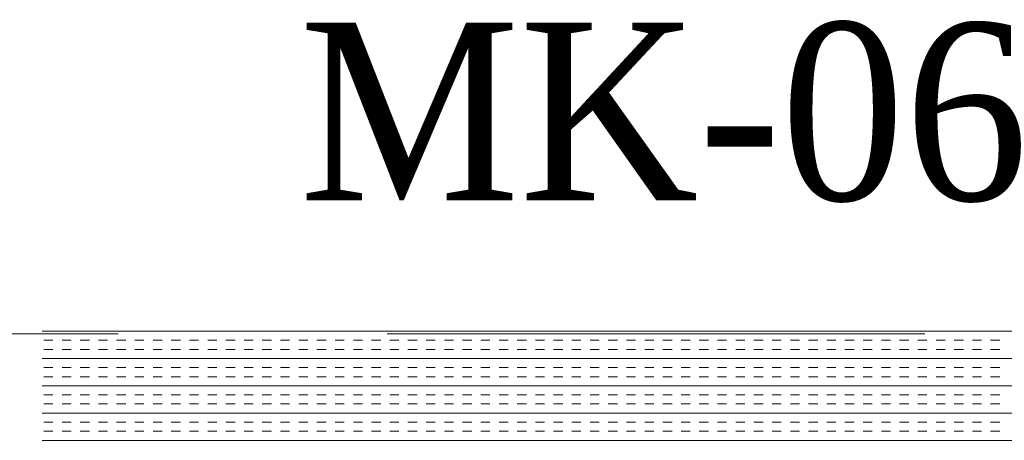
# Model space of a CAD drawing. Extents: x 3940905 to 4145695, y 925352 to 1109797.
# Tile 455 of 656: x 4011726 to 4012069, y 1097881 to 1098028. Entities that reach past the tile are written whole.
import ezdxf

# ---------------------------------------------------------------- set-up
doc = ezdxf.new("R2010")
doc.units = 0
doc.header["$LTSCALE"] = 750
doc.header["$MEASUREMENT"] = 0
doc.linetypes.add('DASHED2', pattern=[0.375, 0.25, -0.125])
doc.layers.add('BEAM', color=104, linetype='CONTINUOUS', lineweight=0)
doc.layers.add('CKD Equipments', color=252, linetype='CONTINUOUS', lineweight=0)
doc.layers.add('PDF_A - TEXT', color=7, linetype='CONTINUOUS')
doc.styles.add('CKD_Dimension Text', font='BOOKOS.TTF')

# ---------------------------------------------------------------- blocks, each defined once
blk = doc.blocks.new('GDXGDRG')
at = {"layer": 'BEAM', "linetype": 'DASHED2'}
blk.add_line((3974013.12, 1043633.47), (3965223.8, 1043631.38), dxfattribs=at)

msp = doc.modelspace()

# ---------------------------------------------------------------- linework, layer by layer
at = {"layer": 'CKD Equipments', "color": 4, "linetype": 'Continuous'}
for p, q in [((4012307.3, 1097919.11, 9921.14), (4011733.3, 1097919.11, 9921.14)), ((4011737.1, 1097915.94, 9921.14), (4011733.92, 1097915.94, 9921.14)), ((4011743.45, 1097915.94, 9921.14), (4011740.27, 1097915.94, 9921.14)), ((4011749.8, 1097915.94, 9921.14), (4011746.62, 1097915.94, 9921.14)), ((4011756.15, 1097915.94, 9921.14), (4011752.97, 1097915.94, 9921.14)), ((4011762.5, 1097915.94, 9921.14), (4011759.32, 1097915.94, 9921.14)), ((4011768.85, 1097915.94, 9921.14), (4011765.67, 1097915.94, 9921.14)), ((4011775.2, 1097915.94, 9921.14), (4011772.02, 1097915.94, 9921.14)), ((4011781.55, 1097915.94, 9921.14), (4011778.37, 1097915.94, 9921.14)), ((4011787.9, 1097915.94, 9921.14), (4011784.72, 1097915.94, 9921.14)), ((4011794.25, 1097915.94, 9921.14), (4011791.07, 1097915.94, 9921.14)), ((4011800.6, 1097915.94, 9921.14), (4011797.42, 1097915.94, 9921.14)), ((4011806.95, 1097915.94, 9921.14), (4011803.77, 1097915.94, 9921.14)), ((4011813.3, 1097915.94, 9921.14), (4011810.12, 1097915.94, 9921.14)), ((4011819.65, 1097915.94, 9921.14), (4011816.47, 1097915.94, 9921.14)), ((4011826, 1097915.94, 9921.14), (4011822.82, 1097915.94, 9921.14)), ((4011832.35, 1097915.94, 9921.14), (4011829.17, 1097915.94, 9921.14)), ((4011838.7, 1097915.94, 9921.14), (4011835.52, 1097915.94, 9921.14)), ((4011845.05, 1097915.94, 9921.14), (4011841.87, 1097915.94, 9921.14)), ((4011851.4, 1097915.94, 9921.14), (4011848.22, 1097915.94, 9921.14)), ((4011857.75, 1097915.94, 9921.14), (4011854.57, 1097915.94, 9921.14)), ((4011864.1, 1097915.94, 9921.14), (4011860.92, 1097915.94, 9921.14)), ((4011870.45, 1097915.94, 9921.14), (4011867.27, 1097915.94, 9921.14)), ((4011876.8, 1097915.94, 9921.14), (4011873.62, 1097915.94, 9921.14)), ((4011883.15, 1097915.94, 9921.14), (4011879.97, 1097915.94, 9921.14)), ((4011889.5, 1097915.94, 9921.14), (4011886.32, 1097915.94, 9921.14)), ((4011895.85, 1097915.94, 9921.14), (4011892.67, 1097915.94, 9921.14)), ((4011902.2, 1097915.94, 9921.14), (4011899.02, 1097915.94, 9921.14)), ((4011908.55, 1097915.94, 9921.14), (4011905.37, 1097915.94, 9921.14)), ((4011914.9, 1097915.94, 9921.14), (4011911.72, 1097915.94, 9921.14)), ((4011921.25, 1097915.94, 9921.14), (4011918.07, 1097915.94, 9921.14)), ((4011927.6, 1097915.94, 9921.14), (4011924.42, 1097915.94, 9921.14)), ((4011933.95, 1097915.94, 9921.14), (4011930.77, 1097915.94, 9921.14)), ((4011940.3, 1097915.94, 9921.14), (4011937.12, 1097915.94, 9921.14)), ((4011946.65, 1097915.94, 9921.14), (4011943.47, 1097915.94, 9921.14)), ((4011953, 1097915.94, 9921.14), (4011949.82, 1097915.94, 9921.14)), ((4011959.35, 1097915.94, 9921.14), (4011956.17, 1097915.94, 9921.14)), ((4011965.7, 1097915.94, 9921.14), (4011962.52, 1097915.94, 9921.14)), ((4011972.05, 1097915.94, 9921.14), (4011968.87, 1097915.94, 9921.14)), ((4011978.4, 1097915.94, 9921.14), (4011975.22, 1097915.94, 9921.14)), ((4011984.75, 1097915.94, 9921.14), (4011981.57, 1097915.94, 9921.14)), ((4011991.1, 1097915.94, 9921.14), (4011987.92, 1097915.94, 9921.14)), ((4011997.45, 1097915.94, 9921.14), (4011994.27, 1097915.94, 9921.14)), ((4012003.8, 1097915.94, 9921.14), (4012000.62, 1097915.94, 9921.14)), ((4012010.15, 1097915.94, 9921.14), (4012006.97, 1097915.94, 9921.14)), ((4012016.5, 1097915.94, 9921.14), (4012013.32, 1097915.94, 9921.14)), ((4012022.85, 1097915.94, 9921.14), (4012019.67, 1097915.94, 9921.14)), ((4012029.2, 1097915.94, 9921.14), (4012026.02, 1097915.94, 9921.14)), ((4012035.55, 1097915.94, 9921.14), (4012032.37, 1097915.94, 9921.14)), ((4012041.9, 1097915.94, 9921.14), (4012038.72, 1097915.94, 9921.14)), ((4012048.25, 1097915.94, 9921.14), (4012045.07, 1097915.94, 9921.14)), ((4012054.6, 1097915.94, 9921.14), (4012051.42, 1097915.94, 9921.14)), ((4012060.95, 1097915.94, 9921.14), (4012057.77, 1097915.94, 9921.14)), ((4012067.3, 1097915.94, 9921.14), (4012064.12, 1097915.94, 9921.14)), ((4011737.1, 1097912.76, 9921.14), (4011733.92, 1097912.76, 9921.14)), ((4011743.45, 1097912.76, 9921.14), (4011740.27, 1097912.76, 9921.14)), ((4011749.8, 1097912.76, 9921.14), (4011746.62, 1097912.76, 9921.14)), ((4011756.15, 1097912.76, 9921.14), (4011752.97, 1097912.76, 9921.14)), ((4011762.5, 1097912.76, 9921.14), (4011759.32, 1097912.76, 9921.14)), ((4011768.85, 1097912.76, 9921.14), (4011765.67, 1097912.76, 9921.14)), ((4011775.2, 1097912.76, 9921.14), (4011772.02, 1097912.76, 9921.14)), ((4011781.55, 1097912.76, 9921.14), (4011778.37, 1097912.76, 9921.14)), ((4011787.9, 1097912.76, 9921.14), (4011784.72, 1097912.76, 9921.14)), ((4011794.25, 1097912.76, 9921.14), (4011791.07, 1097912.76, 9921.14)), ((4011800.6, 1097912.76, 9921.14), (4011797.42, 1097912.76, 9921.14)), ((4011806.95, 1097912.76, 9921.14), (4011803.77, 1097912.76, 9921.14)), ((4011813.3, 1097912.76, 9921.14), (4011810.12, 1097912.76, 9921.14)), ((4011819.65, 1097912.76, 9921.14), (4011816.47, 1097912.76, 9921.14)), ((4011826, 1097912.76, 9921.14), (4011822.82, 1097912.76, 9921.14)), ((4011832.35, 1097912.76, 9921.14), (4011829.17, 1097912.76, 9921.14)), ((4011838.7, 1097912.76, 9921.14), (4011835.52, 1097912.76, 9921.14)), ((4011845.05, 1097912.76, 9921.14), (4011841.87, 1097912.76, 9921.14)), ((4011851.4, 1097912.76, 9921.14), (4011848.22, 1097912.76, 9921.14)), ((4011857.75, 1097912.76, 9921.14), (4011854.57, 1097912.76, 9921.14)), ((4011864.1, 1097912.76, 9921.14), (4011860.92, 1097912.76, 9921.14)), ((4011870.45, 1097912.76, 9921.14), (4011867.27, 1097912.76, 9921.14)), ((4011876.8, 1097912.76, 9921.14), (4011873.62, 1097912.76, 9921.14)), ((4011883.15, 1097912.76, 9921.14), (4011879.97, 1097912.76, 9921.14)), ((4011889.5, 1097912.76, 9921.14), (4011886.32, 1097912.76, 9921.14)), ((4011895.85, 1097912.76, 9921.14), (4011892.67, 1097912.76, 9921.14)), ((4011902.2, 1097912.76, 9921.14), (4011899.02, 1097912.76, 9921.14)), ((4011908.55, 1097912.76, 9921.14), (4011905.37, 1097912.76, 9921.14)), ((4011914.9, 1097912.76, 9921.14), (4011911.72, 1097912.76, 9921.14)), ((4011921.25, 1097912.76, 9921.14), (4011918.07, 1097912.76, 9921.14)), ((4011927.6, 1097912.76, 9921.14), (4011924.42, 1097912.76, 9921.14)), ((4011933.95, 1097912.76, 9921.14), (4011930.77, 1097912.76, 9921.14)), ((4011940.3, 1097912.76, 9921.14), (4011937.12, 1097912.76, 9921.14)), ((4011946.65, 1097912.76, 9921.14), (4011943.47, 1097912.76, 9921.14)), ((4011953, 1097912.76, 9921.14), (4011949.82, 1097912.76, 9921.14)), ((4011959.35, 1097912.76, 9921.14), (4011956.17, 1097912.76, 9921.14)), ((4011965.7, 1097912.76, 9921.14), (4011962.52, 1097912.76, 9921.14)), ((4011972.05, 1097912.76, 9921.14), (4011968.87, 1097912.76, 9921.14)), ((4011978.4, 1097912.76, 9921.14), (4011975.22, 1097912.76, 9921.14)), ((4011984.75, 1097912.76, 9921.14), (4011981.57, 1097912.76, 9921.14)), ((4011991.1, 1097912.76, 9921.14), (4011987.92, 1097912.76, 9921.14)), ((4011997.45, 1097912.76, 9921.14), (4011994.27, 1097912.76, 9921.14)), ((4012003.8, 1097912.76, 9921.14), (4012000.62, 1097912.76, 9921.14)), ((4012010.15, 1097912.76, 9921.14), (4012006.97, 1097912.76, 9921.14)), ((4012016.5, 1097912.76, 9921.14), (4012013.32, 1097912.76, 9921.14)), ((4012022.85, 1097912.76, 9921.14), (4012019.67, 1097912.76, 9921.14)), ((4012029.2, 1097912.76, 9921.14), (4012026.02, 1097912.76, 9921.14)), ((4012035.55, 1097912.76, 9921.14), (4012032.37, 1097912.76, 9921.14)), ((4012041.9, 1097912.76, 9921.14), (4012038.72, 1097912.76, 9921.14)), ((4012048.25, 1097912.76, 9921.14), (4012045.07, 1097912.76, 9921.14)), ((4012054.6, 1097912.76, 9921.14), (4012051.42, 1097912.76, 9921.14)), ((4012060.95, 1097912.76, 9921.14), (4012057.77, 1097912.76, 9921.14)), ((4012067.3, 1097912.76, 9921.14), (4012064.12, 1097912.76, 9921.14)), ((4012307.3, 1097909.59, 9921.14), (4011733.3, 1097909.59, 9921.14)), ((4011737.1, 1097906.41, 9921.14), (4011733.92, 1097906.41, 9921.14)), ((4011743.45, 1097906.41, 9921.14), (4011740.27, 1097906.41, 9921.14)), ((4011749.8, 1097906.41, 9921.14), (4011746.62, 1097906.41, 9921.14)), ((4011756.15, 1097906.41, 9921.14), (4011752.97, 1097906.41, 9921.14)), ((4011762.5, 1097906.41, 9921.14), (4011759.32, 1097906.41, 9921.14)), ((4011768.85, 1097906.41, 9921.14), (4011765.67, 1097906.41, 9921.14)), ((4011775.2, 1097906.41, 9921.14), (4011772.02, 1097906.41, 9921.14)), ((4011781.55, 1097906.41, 9921.14), (4011778.37, 1097906.41, 9921.14)), ((4011787.9, 1097906.41, 9921.14), (4011784.72, 1097906.41, 9921.14)), ((4011794.25, 1097906.41, 9921.14), (4011791.07, 1097906.41, 9921.14)), ((4011800.6, 1097906.41, 9921.14), (4011797.42, 1097906.41, 9921.14)), ((4011806.95, 1097906.41, 9921.14), (4011803.77, 1097906.41, 9921.14)), ((4011813.3, 1097906.41, 9921.14), (4011810.12, 1097906.41, 9921.14)), ((4011819.65, 1097906.41, 9921.14), (4011816.47, 1097906.41, 9921.14)), ((4011826, 1097906.41, 9921.14), (4011822.82, 1097906.41, 9921.14)), ((4011832.35, 1097906.41, 9921.14), (4011829.17, 1097906.41, 9921.14)), ((4011838.7, 1097906.41, 9921.14), (4011835.52, 1097906.41, 9921.14)), ((4011845.05, 1097906.41, 9921.14), (4011841.87, 1097906.41, 9921.14)), ((4011851.4, 1097906.41, 9921.14), (4011848.22, 1097906.41, 9921.14)), ((4011857.75, 1097906.41, 9921.14), (4011854.57, 1097906.41, 9921.14)), ((4011864.1, 1097906.41, 9921.14), (4011860.92, 1097906.41, 9921.14)), ((4011870.45, 1097906.41, 9921.14), (4011867.27, 1097906.41, 9921.14)), ((4011876.8, 1097906.41, 9921.14), (4011873.62, 1097906.41, 9921.14)), ((4011883.15, 1097906.41, 9921.14), (4011879.97, 1097906.41, 9921.14)), ((4011889.5, 1097906.41, 9921.14), (4011886.32, 1097906.41, 9921.14)), ((4011895.85, 1097906.41, 9921.14), (4011892.67, 1097906.41, 9921.14)), ((4011902.2, 1097906.41, 9921.14), (4011899.02, 1097906.41, 9921.14)), ((4011908.55, 1097906.41, 9921.14), (4011905.37, 1097906.41, 9921.14)), ((4011914.9, 1097906.41, 9921.14), (4011911.72, 1097906.41, 9921.14)), ((4011921.25, 1097906.41, 9921.14), (4011918.07, 1097906.41, 9921.14)), ((4011927.6, 1097906.41, 9921.14), (4011924.42, 1097906.41, 9921.14)), ((4011933.95, 1097906.41, 9921.14), (4011930.77, 1097906.41, 9921.14)), ((4011940.3, 1097906.41, 9921.14), (4011937.12, 1097906.41, 9921.14)), ((4011946.65, 1097906.41, 9921.14), (4011943.47, 1097906.41, 9921.14)), ((4011953, 1097906.41, 9921.14), (4011949.82, 1097906.41, 9921.14)), ((4011959.35, 1097906.41, 9921.14), (4011956.17, 1097906.41, 9921.14)), ((4011965.7, 1097906.41, 9921.14), (4011962.52, 1097906.41, 9921.14)), ((4011972.05, 1097906.41, 9921.14), (4011968.87, 1097906.41, 9921.14)), ((4011978.4, 1097906.41, 9921.14), (4011975.22, 1097906.41, 9921.14)), ((4011984.75, 1097906.41, 9921.14), (4011981.57, 1097906.41, 9921.14)), ((4011991.1, 1097906.41, 9921.14), (4011987.92, 1097906.41, 9921.14)), ((4011997.45, 1097906.41, 9921.14), (4011994.27, 1097906.41, 9921.14)), ((4012003.8, 1097906.41, 9921.14), (4012000.62, 1097906.41, 9921.14)), ((4012010.15, 1097906.41, 9921.14), (4012006.97, 1097906.41, 9921.14)), ((4012016.5, 1097906.41, 9921.14), (4012013.32, 1097906.41, 9921.14)), ((4012022.85, 1097906.41, 9921.14), (4012019.67, 1097906.41, 9921.14)), ((4012029.2, 1097906.41, 9921.14), (4012026.02, 1097906.41, 9921.14)), ((4012035.55, 1097906.41, 9921.14), (4012032.37, 1097906.41, 9921.14)), ((4012041.9, 1097906.41, 9921.14), (4012038.72, 1097906.41, 9921.14)), ((4012048.25, 1097906.41, 9921.14), (4012045.07, 1097906.41, 9921.14)), ((4012054.6, 1097906.41, 9921.14), (4012051.42, 1097906.41, 9921.14)), ((4012060.95, 1097906.41, 9921.14), (4012057.77, 1097906.41, 9921.14)), ((4012067.3, 1097906.41, 9921.14), (4012064.12, 1097906.41, 9921.14)), ((4011737.1, 1097903.24, 9921.14), (4011733.92, 1097903.24, 9921.14)), ((4011743.45, 1097903.24, 9921.14), (4011740.27, 1097903.24, 9921.14)), ((4011749.8, 1097903.24, 9921.14), (4011746.62, 1097903.24, 9921.14)), ((4011756.15, 1097903.24, 9921.14), (4011752.97, 1097903.24, 9921.14)), ((4011762.5, 1097903.24, 9921.14), (4011759.32, 1097903.24, 9921.14)), ((4011768.85, 1097903.24, 9921.14), (4011765.67, 1097903.24, 9921.14)), ((4011775.2, 1097903.24, 9921.14), (4011772.02, 1097903.24, 9921.14)), ((4011781.55, 1097903.24, 9921.14), (4011778.37, 1097903.24, 9921.14)), ((4011787.9, 1097903.24, 9921.14), (4011784.72, 1097903.24, 9921.14)), ((4011794.25, 1097903.24, 9921.14), (4011791.07, 1097903.24, 9921.14)), ((4011800.6, 1097903.24, 9921.14), (4011797.42, 1097903.24, 9921.14)), ((4011806.95, 1097903.24, 9921.14), (4011803.77, 1097903.24, 9921.14)), ((4011813.3, 1097903.24, 9921.14), (4011810.12, 1097903.24, 9921.14)), ((4011819.65, 1097903.24, 9921.14), (4011816.47, 1097903.24, 9921.14)), ((4011826, 1097903.24, 9921.14), (4011822.82, 1097903.24, 9921.14)), ((4011832.35, 1097903.24, 9921.14), (4011829.17, 1097903.24, 9921.14)), ((4011838.7, 1097903.24, 9921.14), (4011835.52, 1097903.24, 9921.14)), ((4011845.05, 1097903.24, 9921.14), (4011841.87, 1097903.24, 9921.14)), ((4011851.4, 1097903.24, 9921.14), (4011848.22, 1097903.24, 9921.14)), ((4011857.75, 1097903.24, 9921.14), (4011854.57, 1097903.24, 9921.14)), ((4011864.1, 1097903.24, 9921.14), (4011860.92, 1097903.24, 9921.14)), ((4011870.45, 1097903.24, 9921.14), (4011867.27, 1097903.24, 9921.14)), ((4011876.8, 1097903.24, 9921.14), (4011873.62, 1097903.24, 9921.14)), ((4011883.15, 1097903.24, 9921.14), (4011879.97, 1097903.24, 9921.14)), ((4011889.5, 1097903.24, 9921.14), (4011886.32, 1097903.24, 9921.14)), ((4011895.85, 1097903.24, 9921.14), (4011892.67, 1097903.24, 9921.14)), ((4011902.2, 1097903.24, 9921.14), (4011899.02, 1097903.24, 9921.14)), ((4011908.55, 1097903.24, 9921.14), (4011905.37, 1097903.24, 9921.14)), ((4011914.9, 1097903.24, 9921.14), (4011911.72, 1097903.24, 9921.14)), ((4011921.25, 1097903.24, 9921.14), (4011918.07, 1097903.24, 9921.14)), ((4011927.6, 1097903.24, 9921.14), (4011924.42, 1097903.24, 9921.14)), ((4011933.95, 1097903.24, 9921.14), (4011930.77, 1097903.24, 9921.14)), ((4011940.3, 1097903.24, 9921.14), (4011937.12, 1097903.24, 9921.14)), ((4011946.65, 1097903.24, 9921.14), (4011943.47, 1097903.24, 9921.14)), ((4011953, 1097903.24, 9921.14), (4011949.82, 1097903.24, 9921.14)), ((4011959.35, 1097903.24, 9921.14), (4011956.17, 1097903.24, 9921.14)), ((4011965.7, 1097903.24, 9921.14), (4011962.52, 1097903.24, 9921.14)), ((4011972.05, 1097903.24, 9921.14), (4011968.87, 1097903.24, 9921.14)), ((4011978.4, 1097903.24, 9921.14), (4011975.22, 1097903.24, 9921.14)), ((4011984.75, 1097903.24, 9921.14), (4011981.57, 1097903.24, 9921.14)), ((4011991.1, 1097903.24, 9921.14), (4011987.92, 1097903.24, 9921.14)), ((4011997.45, 1097903.24, 9921.14), (4011994.27, 1097903.24, 9921.14)), ((4012003.8, 1097903.24, 9921.14), (4012000.62, 1097903.24, 9921.14)), ((4012010.15, 1097903.24, 9921.14), (4012006.97, 1097903.24, 9921.14)), ((4012016.5, 1097903.24, 9921.14), (4012013.32, 1097903.24, 9921.14)), ((4012022.85, 1097903.24, 9921.14), (4012019.67, 1097903.24, 9921.14)), ((4012029.2, 1097903.24, 9921.14), (4012026.02, 1097903.24, 9921.14)), ((4012035.55, 1097903.24, 9921.14), (4012032.37, 1097903.24, 9921.14)), ((4012041.9, 1097903.24, 9921.14), (4012038.72, 1097903.24, 9921.14)), ((4012048.25, 1097903.24, 9921.14), (4012045.07, 1097903.24, 9921.14)), ((4012054.6, 1097903.24, 9921.14), (4012051.42, 1097903.24, 9921.14)), ((4012060.95, 1097903.24, 9921.14), (4012057.77, 1097903.24, 9921.14)), ((4012067.3, 1097903.24, 9921.14), (4012064.12, 1097903.24, 9921.14)), ((4012307.3, 1097900.06, 9921.14), (4011733.3, 1097900.06, 9921.14)), ((4011737.1, 1097896.89, 9921.14), (4011733.92, 1097896.89, 9921.14)), ((4011743.45, 1097896.89, 9921.14), (4011740.27, 1097896.89, 9921.14)), ((4011749.8, 1097896.89, 9921.14), (4011746.62, 1097896.89, 9921.14)), ((4011756.15, 1097896.89, 9921.14), (4011752.97, 1097896.89, 9921.14)), ((4011762.5, 1097896.89, 9921.14), (4011759.32, 1097896.89, 9921.14)), ((4011768.85, 1097896.89, 9921.14), (4011765.67, 1097896.89, 9921.14)), ((4011775.2, 1097896.89, 9921.14), (4011772.02, 1097896.89, 9921.14)), ((4011781.55, 1097896.89, 9921.14), (4011778.37, 1097896.89, 9921.14)), ((4011787.9, 1097896.89, 9921.14), (4011784.72, 1097896.89, 9921.14)), ((4011794.25, 1097896.89, 9921.14), (4011791.07, 1097896.89, 9921.14)), ((4011800.6, 1097896.89, 9921.14), (4011797.42, 1097896.89, 9921.14)), ((4011806.95, 1097896.89, 9921.14), (4011803.77, 1097896.89, 9921.14)), ((4011813.3, 1097896.89, 9921.14), (4011810.12, 1097896.89, 9921.14)), ((4011819.65, 1097896.89, 9921.14), (4011816.47, 1097896.89, 9921.14)), ((4011826, 1097896.89, 9921.14), (4011822.82, 1097896.89, 9921.14)), ((4011832.35, 1097896.89, 9921.14), (4011829.17, 1097896.89, 9921.14)), ((4011838.7, 1097896.89, 9921.14), (4011835.52, 1097896.89, 9921.14)), ((4011845.05, 1097896.89, 9921.14), (4011841.87, 1097896.89, 9921.14)), ((4011851.4, 1097896.89, 9921.14), (4011848.22, 1097896.89, 9921.14)), ((4011857.75, 1097896.89, 9921.14), (4011854.57, 1097896.89, 9921.14)), ((4011864.1, 1097896.89, 9921.14), (4011860.92, 1097896.89, 9921.14)), ((4011870.45, 1097896.89, 9921.14), (4011867.27, 1097896.89, 9921.14)), ((4011876.8, 1097896.89, 9921.14), (4011873.62, 1097896.89, 9921.14)), ((4011883.15, 1097896.89, 9921.14), (4011879.97, 1097896.89, 9921.14)), ((4011889.5, 1097896.89, 9921.14), (4011886.32, 1097896.89, 9921.14)), ((4011895.85, 1097896.89, 9921.14), (4011892.67, 1097896.89, 9921.14)), ((4011902.2, 1097896.89, 9921.14), (4011899.02, 1097896.89, 9921.14)), ((4011908.55, 1097896.89, 9921.14), (4011905.37, 1097896.89, 9921.14)), ((4011914.9, 1097896.89, 9921.14), (4011911.72, 1097896.89, 9921.14)), ((4011921.25, 1097896.89, 9921.14), (4011918.07, 1097896.89, 9921.14)), ((4011927.6, 1097896.89, 9921.14), (4011924.42, 1097896.89, 9921.14)), ((4011933.95, 1097896.89, 9921.14), (4011930.77, 1097896.89, 9921.14)), ((4011940.3, 1097896.89, 9921.14), (4011937.12, 1097896.89, 9921.14)), ((4011946.65, 1097896.89, 9921.14), (4011943.47, 1097896.89, 9921.14)), ((4011953, 1097896.89, 9921.14), (4011949.82, 1097896.89, 9921.14)), ((4011959.35, 1097896.89, 9921.14), (4011956.17, 1097896.89, 9921.14)), ((4011965.7, 1097896.89, 9921.14), (4011962.52, 1097896.89, 9921.14)), ((4011972.05, 1097896.89, 9921.14), (4011968.87, 1097896.89, 9921.14)), ((4011978.4, 1097896.89, 9921.14), (4011975.22, 1097896.89, 9921.14)), ((4011984.75, 1097896.89, 9921.14), (4011981.57, 1097896.89, 9921.14)), ((4011991.1, 1097896.89, 9921.14), (4011987.92, 1097896.89, 9921.14)), ((4011997.45, 1097896.89, 9921.14), (4011994.27, 1097896.89, 9921.14)), ((4012003.8, 1097896.89, 9921.14), (4012000.62, 1097896.89, 9921.14)), ((4012010.15, 1097896.89, 9921.14), (4012006.97, 1097896.89, 9921.14)), ((4012016.5, 1097896.89, 9921.14), (4012013.32, 1097896.89, 9921.14)), ((4012022.85, 1097896.89, 9921.14), (4012019.67, 1097896.89, 9921.14)), ((4012029.2, 1097896.89, 9921.14), (4012026.02, 1097896.89, 9921.14)), ((4012035.55, 1097896.89, 9921.14), (4012032.37, 1097896.89, 9921.14)), ((4012041.9, 1097896.89, 9921.14), (4012038.72, 1097896.89, 9921.14)), ((4012048.25, 1097896.89, 9921.14), (4012045.07, 1097896.89, 9921.14)), ((4012054.6, 1097896.89, 9921.14), (4012051.42, 1097896.89, 9921.14)), ((4012060.95, 1097896.89, 9921.14), (4012057.77, 1097896.89, 9921.14)), ((4012067.3, 1097896.89, 9921.14), (4012064.12, 1097896.89, 9921.14)), ((4011737.1, 1097893.71, 9921.14), (4011733.92, 1097893.71, 9921.14)), ((4011743.45, 1097893.71, 9921.14), (4011740.27, 1097893.71, 9921.14)), ((4011749.8, 1097893.71, 9921.14), (4011746.62, 1097893.71, 9921.14)), ((4011756.15, 1097893.71, 9921.14), (4011752.97, 1097893.71, 9921.14)), ((4011762.5, 1097893.71, 9921.14), (4011759.32, 1097893.71, 9921.14)), ((4011768.85, 1097893.71, 9921.14), (4011765.67, 1097893.71, 9921.14)), ((4011775.2, 1097893.71, 9921.14), (4011772.02, 1097893.71, 9921.14)), ((4011781.55, 1097893.71, 9921.14), (4011778.37, 1097893.71, 9921.14)), ((4011787.9, 1097893.71, 9921.14), (4011784.72, 1097893.71, 9921.14)), ((4011794.25, 1097893.71, 9921.14), (4011791.07, 1097893.71, 9921.14)), ((4011800.6, 1097893.71, 9921.14), (4011797.42, 1097893.71, 9921.14)), ((4011806.95, 1097893.71, 9921.14), (4011803.77, 1097893.71, 9921.14)), ((4011813.3, 1097893.71, 9921.14), (4011810.12, 1097893.71, 9921.14)), ((4011819.65, 1097893.71, 9921.14), (4011816.47, 1097893.71, 9921.14)), ((4011826, 1097893.71, 9921.14), (4011822.82, 1097893.71, 9921.14)), ((4011832.35, 1097893.71, 9921.14), (4011829.17, 1097893.71, 9921.14)), ((4011838.7, 1097893.71, 9921.14), (4011835.52, 1097893.71, 9921.14)), ((4011845.05, 1097893.71, 9921.14), (4011841.87, 1097893.71, 9921.14)), ((4011851.4, 1097893.71, 9921.14), (4011848.22, 1097893.71, 9921.14)), ((4011857.75, 1097893.71, 9921.14), (4011854.57, 1097893.71, 9921.14)), ((4011864.1, 1097893.71, 9921.14), (4011860.92, 1097893.71, 9921.14)), ((4011870.45, 1097893.71, 9921.14), (4011867.27, 1097893.71, 9921.14)), ((4011876.8, 1097893.71, 9921.14), (4011873.62, 1097893.71, 9921.14)), ((4011883.15, 1097893.71, 9921.14), (4011879.97, 1097893.71, 9921.14)), ((4011889.5, 1097893.71, 9921.14), (4011886.32, 1097893.71, 9921.14)), ((4011895.85, 1097893.71, 9921.14), (4011892.67, 1097893.71, 9921.14)), ((4011902.2, 1097893.71, 9921.14), (4011899.02, 1097893.71, 9921.14)), ((4011908.55, 1097893.71, 9921.14), (4011905.37, 1097893.71, 9921.14)), ((4011914.9, 1097893.71, 9921.14), (4011911.72, 1097893.71, 9921.14)), ((4011921.25, 1097893.71, 9921.14), (4011918.07, 1097893.71, 9921.14)), ((4011927.6, 1097893.71, 9921.14), (4011924.42, 1097893.71, 9921.14)), ((4011933.95, 1097893.71, 9921.14), (4011930.77, 1097893.71, 9921.14)), ((4011940.3, 1097893.71, 9921.14), (4011937.12, 1097893.71, 9921.14)), ((4011946.65, 1097893.71, 9921.14), (4011943.47, 1097893.71, 9921.14)), ((4011953, 1097893.71, 9921.14), (4011949.82, 1097893.71, 9921.14)), ((4011959.35, 1097893.71, 9921.14), (4011956.17, 1097893.71, 9921.14)), ((4011965.7, 1097893.71, 9921.14), (4011962.52, 1097893.71, 9921.14)), ((4011972.05, 1097893.71, 9921.14), (4011968.87, 1097893.71, 9921.14)), ((4011978.4, 1097893.71, 9921.14), (4011975.22, 1097893.71, 9921.14)), ((4011984.75, 1097893.71, 9921.14), (4011981.57, 1097893.71, 9921.14)), ((4011991.1, 1097893.71, 9921.14), (4011987.92, 1097893.71, 9921.14)), ((4011997.45, 1097893.71, 9921.14), (4011994.27, 1097893.71, 9921.14)), ((4012003.8, 1097893.71, 9921.14), (4012000.62, 1097893.71, 9921.14)), ((4012010.15, 1097893.71, 9921.14), (4012006.97, 1097893.71, 9921.14)), ((4012016.5, 1097893.71, 9921.14), (4012013.32, 1097893.71, 9921.14)), ((4012022.85, 1097893.71, 9921.14), (4012019.67, 1097893.71, 9921.14)), ((4012029.2, 1097893.71, 9921.14), (4012026.02, 1097893.71, 9921.14)), ((4012035.55, 1097893.71, 9921.14), (4012032.37, 1097893.71, 9921.14)), ((4012041.9, 1097893.71, 9921.14), (4012038.72, 1097893.71, 9921.14)), ((4012048.25, 1097893.71, 9921.14), (4012045.07, 1097893.71, 9921.14)), ((4012054.6, 1097893.71, 9921.14), (4012051.42, 1097893.71, 9921.14)), ((4012060.95, 1097893.71, 9921.14), (4012057.77, 1097893.71, 9921.14)), ((4012067.3, 1097893.71, 9921.14), (4012064.12, 1097893.71, 9921.14)), ((4012307.3, 1097890.54, 9921.14), (4011733.3, 1097890.54, 9921.14)), ((4011737.1, 1097887.36, 9921.14), (4011733.92, 1097887.36, 9921.14)), ((4011737.1, 1097884.19, 9921.14), (4011733.92, 1097884.19, 9921.14)), ((4011743.45, 1097887.36, 9921.14), (4011740.27, 1097887.36, 9921.14)), ((4011743.45, 1097884.19, 9921.14), (4011740.27, 1097884.19, 9921.14)), ((4011749.8, 1097887.36, 9921.14), (4011746.62, 1097887.36, 9921.14)), ((4011749.8, 1097884.19, 9921.14), (4011746.62, 1097884.19, 9921.14)), ((4011756.15, 1097887.36, 9921.14), (4011752.97, 1097887.36, 9921.14)), ((4011756.15, 1097884.19, 9921.14), (4011752.97, 1097884.19, 9921.14)), ((4011762.5, 1097887.36, 9921.14), (4011759.32, 1097887.36, 9921.14)), ((4011762.5, 1097884.19, 9921.14), (4011759.32, 1097884.19, 9921.14)), ((4011768.85, 1097887.36, 9921.14), (4011765.67, 1097887.36, 9921.14)), ((4011768.85, 1097884.19, 9921.14), (4011765.67, 1097884.19, 9921.14)), ((4011775.2, 1097887.36, 9921.14), (4011772.02, 1097887.36, 9921.14)), ((4011775.2, 1097884.19, 9921.14), (4011772.02, 1097884.19, 9921.14)), ((4011781.55, 1097887.36, 9921.14), (4011778.37, 1097887.36, 9921.14)), ((4011781.55, 1097884.19, 9921.14), (4011778.37, 1097884.19, 9921.14)), ((4011787.9, 1097887.36, 9921.14), (4011784.72, 1097887.36, 9921.14)), ((4011787.9, 1097884.19, 9921.14), (4011784.72, 1097884.19, 9921.14)), ((4011794.25, 1097887.36, 9921.14), (4011791.07, 1097887.36, 9921.14)), ((4011794.25, 1097884.19, 9921.14), (4011791.07, 1097884.19, 9921.14)), ((4011800.6, 1097887.36, 9921.14), (4011797.42, 1097887.36, 9921.14)), ((4011800.6, 1097884.19, 9921.14), (4011797.42, 1097884.19, 9921.14)), ((4011806.95, 1097887.36, 9921.14), (4011803.77, 1097887.36, 9921.14)), ((4011806.95, 1097884.19, 9921.14), (4011803.77, 1097884.19, 9921.14)), ((4011813.3, 1097887.36, 9921.14), (4011810.12, 1097887.36, 9921.14)), ((4011813.3, 1097884.19, 9921.14), (4011810.12, 1097884.19, 9921.14)), ((4011819.65, 1097887.36, 9921.14), (4011816.47, 1097887.36, 9921.14)), ((4011819.65, 1097884.19, 9921.14), (4011816.47, 1097884.19, 9921.14)), ((4011826, 1097887.36, 9921.14), (4011822.82, 1097887.36, 9921.14)), ((4011826, 1097884.19, 9921.14), (4011822.82, 1097884.19, 9921.14)), ((4011832.35, 1097887.36, 9921.14), (4011829.17, 1097887.36, 9921.14)), ((4011832.35, 1097884.19, 9921.14), (4011829.17, 1097884.19, 9921.14)), ((4011838.7, 1097887.36, 9921.14), (4011835.52, 1097887.36, 9921.14)), ((4011838.7, 1097884.19, 9921.14), (4011835.52, 1097884.19, 9921.14)), ((4011845.05, 1097887.36, 9921.14), (4011841.87, 1097887.36, 9921.14)), ((4011845.05, 1097884.19, 9921.14), (4011841.87, 1097884.19, 9921.14)), ((4011851.4, 1097887.36, 9921.14), (4011848.22, 1097887.36, 9921.14)), ((4011851.4, 1097884.19, 9921.14), (4011848.22, 1097884.19, 9921.14)), ((4011857.75, 1097887.36, 9921.14), (4011854.57, 1097887.36, 9921.14)), ((4011857.75, 1097884.19, 9921.14), (4011854.57, 1097884.19, 9921.14)), ((4011864.1, 1097887.36, 9921.14), (4011860.92, 1097887.36, 9921.14)), ((4011864.1, 1097884.19, 9921.14), (4011860.92, 1097884.19, 9921.14)), ((4011870.45, 1097887.36, 9921.14), (4011867.27, 1097887.36, 9921.14)), ((4011870.45, 1097884.19, 9921.14), (4011867.27, 1097884.19, 9921.14)), ((4011876.8, 1097887.36, 9921.14), (4011873.62, 1097887.36, 9921.14)), ((4011876.8, 1097884.19, 9921.14), (4011873.62, 1097884.19, 9921.14)), ((4011883.15, 1097887.36, 9921.14), (4011879.97, 1097887.36, 9921.14)), ((4011883.15, 1097884.19, 9921.14), (4011879.97, 1097884.19, 9921.14)), ((4011889.5, 1097887.36, 9921.14), (4011886.32, 1097887.36, 9921.14)), ((4011889.5, 1097884.19, 9921.14), (4011886.32, 1097884.19, 9921.14)), ((4011895.85, 1097887.36, 9921.14), (4011892.67, 1097887.36, 9921.14)), ((4011895.85, 1097884.19, 9921.14), (4011892.67, 1097884.19, 9921.14)), ((4011902.2, 1097887.36, 9921.14), (4011899.02, 1097887.36, 9921.14)), ((4011902.2, 1097884.19, 9921.14), (4011899.02, 1097884.19, 9921.14)), ((4011908.55, 1097887.36, 9921.14), (4011905.37, 1097887.36, 9921.14)), ((4011908.55, 1097884.19, 9921.14), (4011905.37, 1097884.19, 9921.14)), ((4011914.9, 1097887.36, 9921.14), (4011911.72, 1097887.36, 9921.14)), ((4011914.9, 1097884.19, 9921.14), (4011911.72, 1097884.19, 9921.14)), ((4011921.25, 1097887.36, 9921.14), (4011918.07, 1097887.36, 9921.14)), ((4011921.25, 1097884.19, 9921.14), (4011918.07, 1097884.19, 9921.14)), ((4011927.6, 1097887.36, 9921.14), (4011924.42, 1097887.36, 9921.14)), ((4011927.6, 1097884.19, 9921.14), (4011924.42, 1097884.19, 9921.14)), ((4011933.95, 1097887.36, 9921.14), (4011930.77, 1097887.36, 9921.14)), ((4011933.95, 1097884.19, 9921.14), (4011930.77, 1097884.19, 9921.14)), ((4011940.3, 1097887.36, 9921.14), (4011937.12, 1097887.36, 9921.14)), ((4011940.3, 1097884.19, 9921.14), (4011937.12, 1097884.19, 9921.14)), ((4011946.65, 1097887.36, 9921.14), (4011943.47, 1097887.36, 9921.14)), ((4011946.65, 1097884.19, 9921.14), (4011943.47, 1097884.19, 9921.14)), ((4011953, 1097887.36, 9921.14), (4011949.82, 1097887.36, 9921.14)), ((4011953, 1097884.19, 9921.14), (4011949.82, 1097884.19, 9921.14)), ((4011959.35, 1097887.36, 9921.14), (4011956.17, 1097887.36, 9921.14)), ((4011959.35, 1097884.19, 9921.14), (4011956.17, 1097884.19, 9921.14)), ((4011965.7, 1097887.36, 9921.14), (4011962.52, 1097887.36, 9921.14)), ((4011965.7, 1097884.19, 9921.14), (4011962.52, 1097884.19, 9921.14)), ((4011972.05, 1097887.36, 9921.14), (4011968.87, 1097887.36, 9921.14)), ((4011972.05, 1097884.19, 9921.14), (4011968.87, 1097884.19, 9921.14)), ((4011978.4, 1097887.36, 9921.14), (4011975.22, 1097887.36, 9921.14)), ((4011978.4, 1097884.19, 9921.14), (4011975.22, 1097884.19, 9921.14)), ((4011984.75, 1097887.36, 9921.14), (4011981.57, 1097887.36, 9921.14)), ((4011984.75, 1097884.19, 9921.14), (4011981.57, 1097884.19, 9921.14)), ((4011991.1, 1097887.36, 9921.14), (4011987.92, 1097887.36, 9921.14)), ((4011991.1, 1097884.19, 9921.14), (4011987.92, 1097884.19, 9921.14)), ((4011997.45, 1097887.36, 9921.14), (4011994.27, 1097887.36, 9921.14)), ((4011997.45, 1097884.19, 9921.14), (4011994.27, 1097884.19, 9921.14)), ((4012003.8, 1097887.36, 9921.14), (4012000.62, 1097887.36, 9921.14)), ((4012003.8, 1097884.19, 9921.14), (4012000.62, 1097884.19, 9921.14)), ((4012010.15, 1097887.36, 9921.14), (4012006.97, 1097887.36, 9921.14)), ((4012010.15, 1097884.19, 9921.14), (4012006.97, 1097884.19, 9921.14)), ((4012016.5, 1097887.36, 9921.14), (4012013.32, 1097887.36, 9921.14)), ((4012016.5, 1097884.19, 9921.14), (4012013.32, 1097884.19, 9921.14)), ((4012022.85, 1097887.36, 9921.14), (4012019.67, 1097887.36, 9921.14)), ((4012022.85, 1097884.19, 9921.14), (4012019.67, 1097884.19, 9921.14)), ((4012029.2, 1097887.36, 9921.14), (4012026.02, 1097887.36, 9921.14)), ((4012029.2, 1097884.19, 9921.14), (4012026.02, 1097884.19, 9921.14)), ((4012035.55, 1097887.36, 9921.14), (4012032.37, 1097887.36, 9921.14)), ((4012035.55, 1097884.19, 9921.14), (4012032.37, 1097884.19, 9921.14)), ((4012041.9, 1097887.36, 9921.14), (4012038.72, 1097887.36, 9921.14)), ((4012041.9, 1097884.19, 9921.14), (4012038.72, 1097884.19, 9921.14)), ((4012048.25, 1097887.36, 9921.14), (4012045.07, 1097887.36, 9921.14)), ((4012048.25, 1097884.19, 9921.14), (4012045.07, 1097884.19, 9921.14)), ((4012054.6, 1097887.36, 9921.14), (4012051.42, 1097887.36, 9921.14)), ((4012054.6, 1097884.19, 9921.14), (4012051.42, 1097884.19, 9921.14)), ((4012060.95, 1097887.36, 9921.14), (4012057.77, 1097887.36, 9921.14)), ((4012060.95, 1097884.19, 9921.14), (4012057.77, 1097884.19, 9921.14)), ((4012067.3, 1097887.36, 9921.14), (4012064.12, 1097887.36, 9921.14)), ((4012067.3, 1097884.19, 9921.14), (4012064.12, 1097884.19, 9921.14)), ((4012307.3, 1097881.01, 9921.14), (4011733.3, 1097881.01, 9921.14))]:
    msp.add_line(p, q, dxfattribs=at)

# ---------------------------------------------------------------- block references
at = {"layer": 'BEAM'}
msp.add_blockref('GDXGDRG', (43934.26, 54286.19), dxfattribs=at)

# ---------------------------------------------------------------- texts
at = {"layer": 'PDF_A - TEXT', "insert": (4011822.91, 1098026.8), "char_height": 61.963, "width": 784.9726, "attachment_point": 1, "style": 'CKD_Dimension Text'}
msp.add_mtext('MK-06', dxfattribs=at)

doc.saveas('drawing.dxf')
